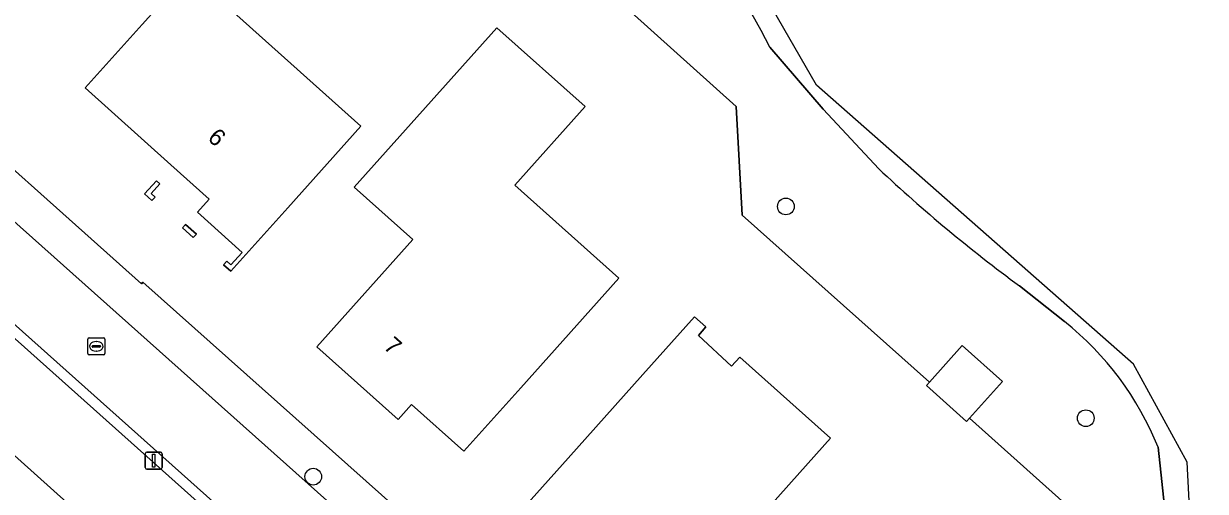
# Model space of a CAD drawing. Extents: x 157648 to 158502, y 379212 to 380938.
# Drawn here: x 158416.1 to 158485.5, y 380287.5 to 380315 of the extents above; entities that cross this region are included whole.
import ezdxf

# ---------------------------------------------------------------- set-up
doc = ezdxf.new("R2010")
doc.units = 0
for name, color, linetype in [('IMGEO_Boom', 7, 'Continuous'), ('IMGEO_Erf', 7, 'Continuous'), ('IMGEO_Groenvoorziening', 7, 'Continuous'), ('IMGEO_Kolk', 7, 'Continuous'), ('IMGEO_Lichtmast', 7, 'Continuous'), ('IMGEO_Pand', 7, 'Continuous'), ('IMGEO_Pand_nummerreeks', 7, 'Continuous'), ('IMGEO_Rijbaan_lokaal_open', 7, 'Continuous'), ('IMGEO_Voetpad_halfverhard', 7, 'Continuous'), ('IMGEO_Voetpad_open', 7, 'Continuous')]:
    doc.layers.add(name, color=color, linetype=linetype)

msp = doc.modelspace()

# ---------------------------------------------------------------- linework, layer by layer
at = {"layer": 'IMGEO_Boom'}
for centre in [(158460.858, 380304.232), (158478.455, 380291.811), (158433.136, 380288.381)]:
    msp.add_circle(centre, 0.489, dxfattribs=at)
at = {"layer": 'IMGEO_Erf'}
for points in [[(158480.223, 380284.123), (158471.635, 380291.805), (158471.461, 380291.61), (158469.102, 380293.719), (158469.277, 380293.915), (158458.305, 380303.73), (158457.948, 380310.102), (158434.449, 380331.217)], [(158409.562, 380311.734), (158423.061, 380299.687), (158423.144, 380299.783), (158443.237, 380281.884), (158451.713, 380274.144)], [(158385.44, 380281.833), (158396.328, 380272.254), (158441.82, 380231.568), (158462.293, 380254.879), (158454.886, 380261.5), (158454.843, 380261.446), (158407.523, 380303.702)]]:
    msp.add_lwpolyline(points, dxfattribs=at)
for points in [[(158431.644, 380304.153), (158428.306, 380300.43), (158427.876, 380300.815), (158428.058, 380301.018), (158428.302, 380300.798), (158428.968, 380301.54), (158426.346, 380303.896), (158427.024, 380304.652), (158424.776, 380306.68), (158419.756, 380311.18), (158423.094, 380314.903), (158425.845, 380317.972), (158435.928, 380308.932)], [(158445.302, 380293.598), (158441.969, 380289.87), (158438.9, 380292.614), (158438.115, 380291.736), (158433.344, 380296.001), (158438.969, 380302.293), (158435.538, 380305.361), (158438.871, 380309.089), (158443.904, 380314.718), (158449.078, 380310.092), (158444.955, 380305.481), (158451.053, 380300.03)], [(158423.674, 380304.581), (158423.242, 380304.969), (158423.93, 380305.736), (158424.132, 380305.556), (158423.625, 380304.99), (158423.855, 380304.783)], [(158426.094, 380302.412), (158425.462, 380302.98), (158425.643, 380303.182), (158426.276, 380302.615)], [(158456.06, 380282.337), (158452.727, 380278.609), (158447.084, 380283.655), (158447.865, 380284.529), (158445.747, 380286.421), (158444.966, 380285.547), (158444.75, 380285.741), (158448.083, 380289.469), (158452.472, 380294.378), (158455.505, 380297.761), (158456.163, 380297.173), (158455.728, 380296.664), (158457.677, 380294.857), (158458.165, 380295.383), (158463.482, 380290.63), (158461.198, 380288.084)], [(158406.707, 380281.954), (158410.312, 380285.987), (158408.761, 380287.374), (158412.917, 380292.022), (158419.836, 380285.836), (158418.975, 380284.874), (158422.031, 380282.141), (158418.799, 380278.526), (158417.897, 380279.333), (158414.228, 380275.23)]]:
    msp.add_lwpolyline(points, close=True, dxfattribs=at)
at = {"layer": 'IMGEO_Groenvoorziening'}
for points in [[(158434.449, 380331.217), (158457.948, 380310.102), (158458.305, 380303.73), (158469.277, 380293.915), (158471.203, 380296.07), (158473.562, 380293.961), (158471.635, 380291.805), (158480.223, 380284.123), (158480.788, 380275.682), (158464.022, 380256.796), (158466.558, 380254.905), (158469.362, 380258.081), (158470.631, 380256.956), (158484.025, 380270.473), (158483.281, 380284.613), (158482.697, 380290.109)], [(158466.311, 380306.44), (158463.043, 380309.944), (158459.921, 380313.579)], [(158477.201, 380297.488), (158474.561, 380299.573)]]:
    msp.add_lwpolyline(points, dxfattribs=at)
for centre, radius, start, end in [((158411.229, 380288.559), 54.744, 27.19644, 36.49402), ((158528.186, 380372.387), 90.429, 226.82473, 233.62974), ((158465.888, 380283.325), 18.126, 21.97703, 51.38165)]:
    msp.add_arc(centre, radius, start, end, dxfattribs=at)
at = {"layer": 'IMGEO_Kolk'}
for p, q in [((158419.906, 380295.6), (158419.906, 380296.452)), ((158419.981, 380296.526), (158420.833, 380296.526)), ((158420.165, 380296.02), (158420.165, 380296.032)), ((158420.603, 380295.983), (158420.205, 380295.983)), ((158420.208, 380296.069), (158420.606, 380296.069)), ((158420.394, 380296.306), (158420.419, 380296.306)), ((158420.649, 380296.032), (158420.649, 380296.02)), ((158420.907, 380296.452), (158420.907, 380295.6)), ((158420.833, 380295.526), (158419.981, 380295.526)), ((158420.417, 380295.746), (158420.392, 380295.746))]:
    msp.add_line(p, q, dxfattribs=at)
for points in [[(158419.906, 380295.6), (158419.906, 380296.452)], [(158419.981, 380296.526), (158420.833, 380296.526)], [(158420.907, 380296.452), (158420.907, 380295.6)], [(158420.833, 380295.526), (158419.981, 380295.526)]]:
    msp.add_lwpolyline(points, dxfattribs=at)
for centre, radius, start, end in [((158419.983, 380296.45), 0.0765, 91.55205, 178.44795), ((158419.983, 380296.45), 0.0765, 91.55205, 178.44795), ((158420.205, 380296.029), 0.0403, 85.87752, 175.75265), ((158420.202, 380296.019), 0.0366, 178.93798, 274.71019), ((158420.606, 380296.026), 0.043, 264.86636, 352.45326), ((158420.61, 380296.031), 0.0386, 1.73085, 96.63898), ((158420.831, 380296.45), 0.0765, 1.55205, 88.44795), ((158420.831, 380296.45), 0.0765, 1.55205, 88.44795), ((158419.983, 380295.602), 0.0765, 181.55205, 268.44795), ((158419.983, 380295.602), 0.0765, 181.55205, 268.44795), ((158420.831, 380295.602), 0.0765, 271.55205, 358.44795), ((158420.831, 380295.602), 0.0765, 271.55205, 358.44795)]:
    msp.add_arc(centre, radius, start, end, dxfattribs=at)
for centre, major_axis, ratio, start_param, end_param in [((158420.393, 380296.026), (-0.387, 0.002), 0.722429, 4.712389, 7.853982), ((158420.418, 380296.026), (-0.39, 0.002), 0.717154, 1.570796, 4.712389)]:
    msp.add_ellipse(centre, major_axis=major_axis, ratio=ratio, start_param=start_param, end_param=end_param, dxfattribs=at)
at = {"layer": 'IMGEO_Lichtmast'}
for p, q in [((158423.279, 380288.92), (158423.279, 380289.72)), ((158423.279, 380289.72), (158423.279, 380288.92)), ((158423.379, 380289.82), (158424.169, 380289.82)), ((158424.169, 380289.82), (158423.379, 380289.82)), ((158424.269, 380289.72), (158424.269, 380288.92)), ((158424.269, 380288.92), (158424.269, 380289.72)), ((158424.169, 380288.82), (158423.379, 380288.82)), ((158423.379, 380288.82), (158424.169, 380288.82))]:
    msp.add_line(p, q, dxfattribs=at)
msp.add_lwpolyline([(158423.699, 380289.695), (158423.849, 380289.695), (158423.849, 380288.945), (158423.699, 380288.945), (158423.699, 380289.695)], dxfattribs=at)
for centre, start, end in [((158423.379, 380289.72), 90, 180), ((158423.379, 380289.72), 90, 180), ((158424.169, 380289.72), 0, 90), ((158424.169, 380289.72), 360, 90), ((158423.379, 380288.92), 180, 270), ((158423.379, 380288.92), 180, 270), ((158424.169, 380288.92), 270, 0), ((158424.169, 380288.92), 270, 0)]:
    msp.add_arc(centre, 0.1, start, end, dxfattribs=at)
at = {"layer": 'IMGEO_Pand'}
for points in [[(158431.644, 380304.153), (158435.928, 380308.932), (158425.845, 380317.972), (158423.094, 380314.903), (158419.756, 380311.18), (158424.776, 380306.68), (158427.024, 380304.652), (158426.346, 380303.896), (158428.968, 380301.54), (158428.302, 380300.798), (158428.058, 380301.018), (158427.876, 380300.815), (158428.306, 380300.43)], [(158445.302, 380293.598), (158451.053, 380300.03), (158444.955, 380305.481), (158449.078, 380310.092), (158443.904, 380314.718), (158438.871, 380309.089), (158435.538, 380305.361), (158438.969, 380302.293), (158433.344, 380296.001), (158438.115, 380291.736), (158438.9, 380292.614), (158441.969, 380289.87)], [(158423.674, 380304.581), (158423.855, 380304.783), (158423.625, 380304.99), (158424.132, 380305.556), (158423.93, 380305.736), (158423.242, 380304.969)], [(158426.094, 380302.412), (158426.276, 380302.615), (158425.643, 380303.182), (158425.462, 380302.98)], [(158456.06, 380282.337), (158461.198, 380288.084), (158463.482, 380290.63), (158458.165, 380295.383), (158457.677, 380294.857), (158455.728, 380296.664), (158456.163, 380297.173), (158455.505, 380297.761), (158452.472, 380294.378), (158448.083, 380289.469), (158444.75, 380285.741), (158444.966, 380285.547), (158445.747, 380286.421), (158447.865, 380284.529), (158447.084, 380283.655), (158452.727, 380278.609)], [(158469.277, 380293.915), (158469.102, 380293.719), (158471.461, 380291.61), (158471.635, 380291.805), (158473.562, 380293.961), (158471.203, 380296.07)], [(158422.031, 380282.141), (158418.975, 380284.874), (158419.836, 380285.836), (158412.917, 380292.022), (158408.761, 380287.374), (158410.312, 380285.987), (158406.707, 380281.954), (158414.228, 380275.23), (158417.897, 380279.333), (158418.799, 380278.526)]]:
    msp.add_lwpolyline(points, close=True, dxfattribs=at)
at = {"layer": 'IMGEO_Rijbaan_lokaal_open'}
msp.add_lwpolyline([(158407.817, 380304.245), (158455.226, 380261.928), (158458.282, 380265.269), (158411.004, 380307.423)], dxfattribs=at)
at = {"layer": 'IMGEO_Voetpad_halfverhard'}
for points in [[(158472.871, 380254.972), (158485.469, 380268.398), (158484.398, 380289.223), (158481.252, 380294.981), (158462.662, 380311.354), (158457.575, 380320.192)], [(158459.921, 380313.579), (158463.043, 380309.944), (158466.311, 380306.44)], [(158474.561, 380299.573), (158477.201, 380297.488)], [(158482.697, 380290.109), (158483.281, 380284.613), (158484.025, 380270.473), (158470.631, 380256.956), (158472.871, 380254.972)]]:
    msp.add_lwpolyline(points, dxfattribs=at)
for centre, radius, start, end in [((158411.229, 380288.559), 54.744, 27.19644, 36.49402), ((158528.186, 380372.387), 90.429, 226.82473, 233.62974), ((158465.888, 380283.325), 18.126, 21.97703, 51.38165)]:
    msp.add_arc(centre, radius, start, end, dxfattribs=at)
at = {"layer": 'IMGEO_Voetpad_open'}
for points in [[(158423.144, 380299.783), (158423.061, 380299.687), (158409.562, 380311.734), (158409.146, 380308.727)], [(158411.004, 380307.423), (158458.282, 380265.269), (158455.226, 380261.928), (158454.886, 380261.5), (158462.293, 380254.879), (158464.022, 380256.796), (158461.612, 380258.951)], [(158407.523, 380303.702), (158454.843, 380261.446), (158454.886, 380261.5), (158455.226, 380261.928), (158407.817, 380304.245)], [(158451.713, 380274.144), (158443.237, 380281.884), (158423.144, 380299.783)]]:
    msp.add_lwpolyline(points, dxfattribs=at)

# ---------------------------------------------------------------- texts
at = {"layer": 'IMGEO_Pand_nummerreeks'}
for s, rotation, p in [('6', 317.94527, (158426.882, 380308.174)), ('7', 318.20511, (158437.204, 380295.931))]:
    msp.add_text(s, height=1, rotation=rotation, dxfattribs=at).set_placement(p)

doc.saveas('drawing.dxf')
